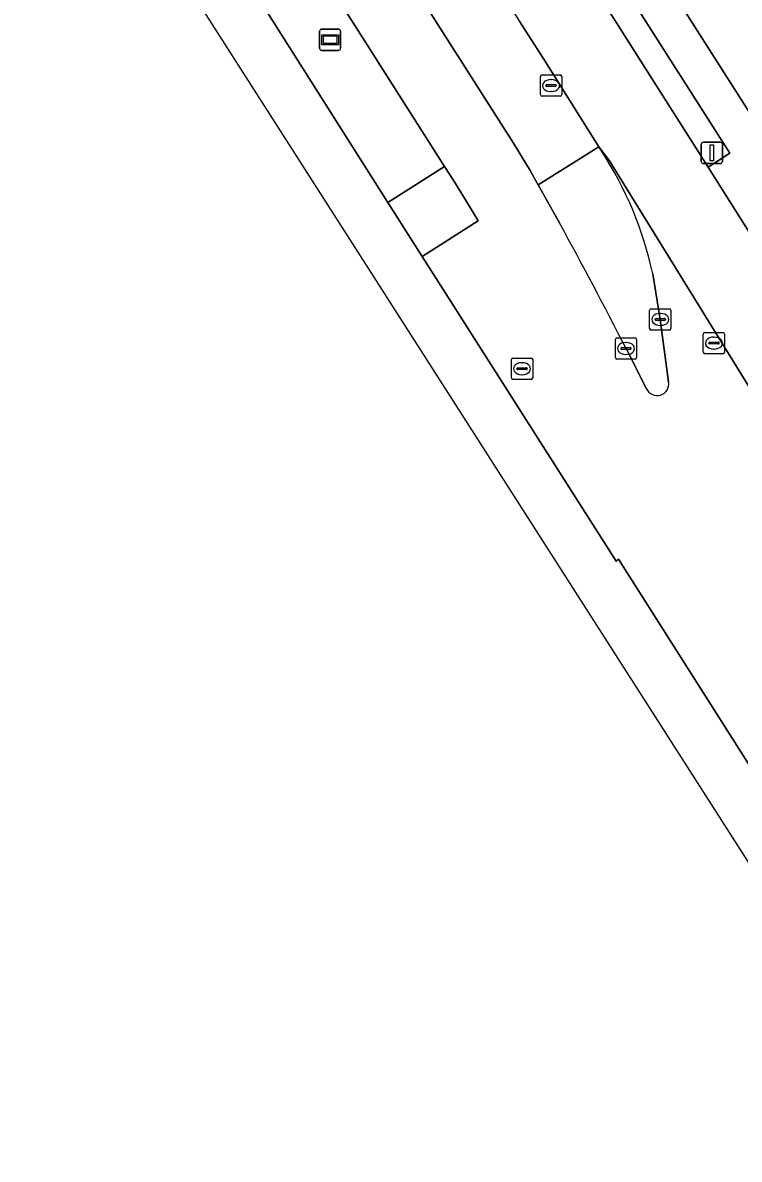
# Model space of a CAD drawing. Extents: x 159680 to 160786, y 387323 to 388340.
# Drawn here: x 159909.6 to 159943.2, y 387517.9 to 387571.3 of the extents above; entities that cross this region are included whole.
import ezdxf

# ---------------------------------------------------------------- set-up
doc = ezdxf.new("R2010")
doc.units = 0
for name, color, linetype in [('IMGEO_Fietspad_gesloten', 7, 'Continuous'), ('IMGEO_Informatiebord', 7, 'Continuous'), ('IMGEO_Kolk', 7, 'Continuous'), ('IMGEO_Lichtmast', 7, 'Continuous'), ('IMGEO_OVBaan_gesloten', 7, 'Continuous'), ('IMGEO_Rijbaan_lokaal_open', 7, 'Continuous'), ('IMGEO_Rijbaan_regionaal_gesloten', 7, 'Continuous'), ('IMGEO_Rioolput', 7, 'Continuous'), ('IMGEO_Verkeerseiland_groen', 7, 'Continuous'), ('IMGEO_Voetpad_open', 7, 'Continuous')]:
    doc.layers.add(name, color=color, linetype=linetype)

msp = doc.modelspace()

# ---------------------------------------------------------------- linework, layer by layer
at = {"layer": 'IMGEO_Fietspad_gesloten'}
for points in [[(159858.565, 387688.232), (159871.375, 387668.071), (159896.663, 387628.381), (159918.222, 387594.432), (159932.893, 387571.356), (159934.024, 387569.601), (159936.643, 387565.432), (159937.134, 387564.769), (159945, 387552.043)], [(159945.513, 387558.561), (159944.983, 387559.416), (159943.701, 387561.424), (159941.773, 387564.475), (159935.889, 387573.759), (159932.362, 387579.26), (159920.539, 387597.888), (159919.709, 387599.113), (159908.409, 387616.936), (159907.589, 387618.24), (159896.34, 387635.958), (159895.454, 387637.315), (159883.934, 387655.5)]]:
    msp.add_lwpolyline(points, dxfattribs=at)
at = {"layer": 'IMGEO_Informatiebord'}
for p, q in [((159923.521, 387570.059), (159923.521, 387570.859)), ((159923.521, 387570.859), (159923.521, 387570.059)), ((159923.621, 387570.959), (159924.411, 387570.959)), ((159924.411, 387570.959), (159923.621, 387570.959)), ((159924.511, 387570.859), (159924.511, 387570.059)), ((159924.511, 387570.059), (159924.511, 387570.859)), ((159924.411, 387569.959), (159923.621, 387569.959)), ((159923.621, 387569.959), (159924.411, 387569.959))]:
    msp.add_line(p, q, dxfattribs=at)
for points in [[(159923.622, 387570.691), (159924.41, 387570.691), (159924.41, 387570.227), (159923.622, 387570.227), (159923.622, 387570.691)], [(159923.687, 387570.626), (159923.687, 387570.292), (159924.345, 387570.292), (159924.345, 387570.626), (159923.687, 387570.626)]]:
    msp.add_lwpolyline(points, dxfattribs=at)
for centre, start, end in [((159923.621, 387570.859), 90, 180), ((159923.621, 387570.859), 90, 180), ((159924.411, 387570.859), 0, 90), ((159924.411, 387570.859), 360, 90), ((159923.621, 387570.059), 180, 270), ((159923.621, 387570.059), 180, 270), ((159924.411, 387570.059), 270, 0), ((159924.411, 387570.059), 270, 0)]:
    msp.add_arc(centre, 0.1, start, end, dxfattribs=at)
at = {"layer": 'IMGEO_Kolk'}
for p, q in [((159939.028, 387556.897), (159939.028, 387557.749)), ((159939.103, 387557.823), (159939.955, 387557.823)), ((159940.029, 387557.749), (159940.029, 387556.897)), ((159939.287, 387557.317), (159939.287, 387557.329)), ((159939.725, 387557.28), (159939.327, 387557.28)), ((159939.33, 387557.366), (159939.728, 387557.366)), ((159939.516, 387557.603), (159939.541, 387557.603)), ((159939.771, 387557.329), (159939.771, 387557.317)), ((159939.955, 387556.823), (159939.103, 387556.823)), ((159939.539, 387557.043), (159939.514, 387557.043)), ((159937.416, 387555.532), (159937.416, 387556.384)), ((159937.491, 387556.458), (159938.343, 387556.458)), ((159937.904, 387556.238), (159937.929, 387556.238)), ((159938.417, 387556.384), (159938.417, 387555.532)), ((159937.675, 387555.952), (159937.675, 387555.964)), ((159938.113, 387555.915), (159937.715, 387555.915)), ((159937.718, 387556.001), (159938.116, 387556.001)), ((159937.927, 387555.678), (159937.902, 387555.678)), ((159938.159, 387555.964), (159938.159, 387555.952)), ((159932.533, 387554.582), (159932.533, 387555.434)), ((159932.608, 387555.508), (159933.46, 387555.508)), ((159932.835, 387555.051), (159933.233, 387555.051)), ((159933.021, 387555.288), (159933.046, 387555.288)), ((159933.534, 387555.434), (159933.534, 387554.582)), ((159938.343, 387555.458), (159937.491, 387555.458)), ((159933.46, 387554.508), (159932.608, 387554.508)), ((159932.792, 387555.002), (159932.792, 387555.014)), ((159933.23, 387554.965), (159932.832, 387554.965)), ((159933.044, 387554.728), (159933.019, 387554.728)), ((159933.276, 387555.014), (159933.276, 387555.002))]:
    msp.add_line(p, q, dxfattribs=at)
for points in [[(159939.028, 387556.897), (159939.028, 387557.749)], [(159939.103, 387557.823), (159939.955, 387557.823)], [(159940.029, 387557.749), (159940.029, 387556.897)], [(159939.955, 387556.823), (159939.103, 387556.823)], [(159937.416, 387555.532), (159937.416, 387556.384)], [(159937.491, 387556.458), (159938.343, 387556.458)], [(159938.417, 387556.384), (159938.417, 387555.532)], [(159932.533, 387554.582), (159932.533, 387555.434)], [(159932.608, 387555.508), (159933.46, 387555.508)], [(159933.534, 387555.434), (159933.534, 387554.582)], [(159938.343, 387555.458), (159937.491, 387555.458)], [(159933.46, 387554.508), (159932.608, 387554.508)]]:
    msp.add_lwpolyline(points, dxfattribs=at)
for centre, radius, start, end in [((159939.105, 387557.747), 0.0765, 91.552, 178.448), ((159939.105, 387557.747), 0.0765, 91.552, 178.448), ((159939.953, 387557.747), 0.0765, 1.552, 88.448), ((159939.953, 387557.747), 0.0765, 1.552, 88.448), ((159939.327, 387557.326), 0.0403, 85.8775, 175.7526), ((159939.324, 387557.316), 0.0366, 178.938, 274.7102), ((159939.728, 387557.323), 0.043, 264.8664, 352.4533), ((159939.732, 387557.328), 0.0386, 1.7309, 96.639), ((159939.105, 387556.899), 0.0765, 181.552, 268.448), ((159939.105, 387556.899), 0.0765, 181.552, 268.448), ((159939.953, 387556.899), 0.0765, 271.552, 358.448), ((159939.953, 387556.899), 0.0765, 271.552, 358.448), ((159937.493, 387556.382), 0.0765, 91.552, 178.448), ((159937.493, 387556.382), 0.0765, 91.552, 178.448), ((159938.341, 387556.382), 0.0765, 1.552, 88.448), ((159938.341, 387556.382), 0.0765, 1.552, 88.448), ((159937.715, 387555.961), 0.0403, 85.8775, 175.7526), ((159937.712, 387555.951), 0.0366, 178.938, 274.7102), ((159938.116, 387555.958), 0.043, 264.8664, 352.4533), ((159938.12, 387555.963), 0.0386, 1.7309, 96.639), ((159932.61, 387555.432), 0.0765, 91.552, 178.448), ((159932.61, 387555.432), 0.0765, 91.552, 178.448), ((159932.832, 387555.011), 0.0403, 85.8775, 175.7526), ((159933.237, 387555.013), 0.0386, 1.7309, 96.639), ((159933.458, 387555.432), 0.0765, 1.552, 88.448), ((159933.458, 387555.432), 0.0765, 1.552, 88.448), ((159937.493, 387555.534), 0.0765, 181.552, 268.448), ((159937.493, 387555.534), 0.0765, 181.552, 268.448), ((159938.341, 387555.534), 0.0765, 271.552, 358.448), ((159938.341, 387555.534), 0.0765, 271.552, 358.448), ((159932.61, 387554.584), 0.0765, 181.552, 268.448), ((159932.61, 387554.584), 0.0765, 181.552, 268.448), ((159932.829, 387555.001), 0.0366, 178.938, 274.7102), ((159933.233, 387555.008), 0.043, 264.8664, 352.4533), ((159933.458, 387554.584), 0.0765, 271.552, 358.448), ((159933.458, 387554.584), 0.0765, 271.552, 358.448)]:
    msp.add_arc(centre, radius, start, end, dxfattribs=at)
for centre, major_axis, ratio, start_param, end_param in [((159939.515, 387557.323), (-0.387, 0.002), 0.722429, 4.712389, 7.853982), ((159939.54, 387557.323), (-0.39, 0.002), 0.717154, 1.570796, 4.712389), ((159937.903, 387555.958), (-0.387, 0.002), 0.722429, 4.712389, 7.853982), ((159937.928, 387555.958), (-0.39, 0.002), 0.717154, 1.570796, 4.712389), ((159933.02, 387555.008), (-0.387, 0.002), 0.722429, 4.712389, 7.853982), ((159933.045, 387555.008), (-0.39, 0.002), 0.717154, 1.570796, 4.712389)]:
    msp.add_ellipse(centre, major_axis=major_axis, ratio=ratio, start_param=start_param, end_param=end_param, dxfattribs=at)
at = {"layer": 'IMGEO_Lichtmast'}
for p, q in [((159941.455, 387564.747), (159941.455, 387565.547)), ((159941.455, 387565.547), (159941.455, 387564.747)), ((159941.555, 387565.647), (159942.345, 387565.647)), ((159942.345, 387565.647), (159941.555, 387565.647)), ((159942.445, 387565.547), (159942.445, 387564.747)), ((159942.445, 387564.747), (159942.445, 387565.547)), ((159942.345, 387564.647), (159941.555, 387564.647)), ((159941.555, 387564.647), (159942.345, 387564.647))]:
    msp.add_line(p, q, dxfattribs=at)
msp.add_lwpolyline([(159941.875, 387565.522), (159942.025, 387565.522), (159942.025, 387564.772), (159941.875, 387564.772), (159941.875, 387565.522)], dxfattribs=at)
for centre, start, end in [((159941.555, 387565.547), 90, 180), ((159941.555, 387565.547), 90, 180), ((159942.345, 387565.547), 0, 90), ((159942.345, 387565.547), 360, 90), ((159941.555, 387564.747), 180, 270), ((159941.555, 387564.747), 180, 270), ((159942.345, 387564.747), 270, 0), ((159942.345, 387564.747), 270, 0)]:
    msp.add_arc(centre, 0.1, start, end, dxfattribs=at)
at = {"layer": 'IMGEO_OVBaan_gesloten'}
for points in [[(159858.121, 387669.257), (159855.36, 387672.605), (159852.108, 387676.163), (159883.278, 387626.179), (159920.558, 387567.925), (159984.842, 387467.474), (160065.277, 387340.998)], [(160065.277, 387340.998), (160066.652, 387341.76), (160065.959, 387342.848), (160051.196, 387366.436), (160037.469, 387388.37), (160035.007, 387392.266), (160025.491, 387407.303), (159999.061, 387448.992), (159999.203, 387449.069), (159985.84, 387470.05), (159937.564, 387546.059), (159937.458, 387545.975), (159928.344, 387560.272), (159926.726, 387562.813), (159919.709, 387573.899), (159910.99, 387587.597), (159899.844, 387605.107), (159900.012, 387605.234), (159869.099, 387654.066)]]:
    msp.add_lwpolyline(points, dxfattribs=at)
at = {"layer": 'IMGEO_Rijbaan_lokaal_open'}
msp.add_lwpolyline([(159958.894, 387580.805), (159946.457, 387575.861), (159939.772, 387573.244), (159943.683, 387567.084), (159951.185, 387571.957), (159958.182, 387574.695)], dxfattribs=at)
at = {"layer": 'IMGEO_Rijbaan_regionaal_gesloten'}
for points in [[(159934.806, 387561.827), (159933.794, 387563.651), (159933.608, 387563.981), (159933.422, 387564.311), (159932.638, 387565.597), (159928.176, 387572.617), (159927.578, 387573.558), (159916.622, 387590.821), (159915.314, 387592.825)], [(159911.794, 387592.201), (159913.655, 387589.274), (159929.395, 387564.514), (159929.83, 387563.83), (159930.599, 387562.585), (159930.974, 387561.949), (159928.344, 387560.272), (159937.458, 387545.975), (159937.564, 387546.059), (159985.84, 387470.05), (159999.203, 387449.069), (159999.616, 387449.328)], [(159946.298, 387542.516), (159945.538, 387547.676), (159945.07, 387551.397), (159945, 387552.043), (159937.134, 387564.769), (159936.643, 387565.432), (159936.762, 387565.243)], [(159939.173, 387559.463), (159939.529, 387557.323), (159939.915, 387554.388)], [(159938.884, 387554.07), (159937.917, 387555.958)]]:
    msp.add_lwpolyline(points, dxfattribs=at)
for centre, radius, start, end in [((159922.569, 387555.93), 16.975, 12.0126, 33.2722), ((159738.485, 387454.003), 223.982, 27.07724, 28.7765), ((159939.381, 387554.289), 0.543, 203.8097, 10.4738)]:
    msp.add_arc(centre, radius, start, end, dxfattribs=at)
at = {"layer": 'IMGEO_Rioolput'}
for p, q in [((159933.897, 387567.883), (159933.897, 387568.735)), ((159933.972, 387568.809), (159934.824, 387568.809)), ((159934.385, 387568.589), (159934.41, 387568.589)), ((159934.898, 387568.735), (159934.898, 387567.883)), ((159934.156, 387568.303), (159934.156, 387568.315)), ((159934.594, 387568.266), (159934.196, 387568.266)), ((159934.199, 387568.352), (159934.597, 387568.352)), ((159934.408, 387568.029), (159934.383, 387568.029)), ((159934.64, 387568.315), (159934.64, 387568.303)), ((159934.824, 387567.809), (159933.972, 387567.809)), ((159941.546, 387555.786), (159941.546, 387556.638)), ((159941.621, 387556.712), (159942.473, 387556.712)), ((159942.547, 387556.638), (159942.547, 387555.786)), ((159941.805, 387556.206), (159941.805, 387556.218)), ((159942.243, 387556.169), (159941.845, 387556.169)), ((159941.848, 387556.255), (159942.246, 387556.255)), ((159942.034, 387556.492), (159942.059, 387556.492)), ((159942.289, 387556.218), (159942.289, 387556.206)), ((159942.473, 387555.712), (159941.621, 387555.712)), ((159942.057, 387555.932), (159942.032, 387555.932))]:
    msp.add_line(p, q, dxfattribs=at)
for points in [[(159933.897, 387567.883), (159933.897, 387568.735)], [(159933.972, 387568.809), (159934.824, 387568.809)], [(159934.898, 387568.735), (159934.898, 387567.883)], [(159934.824, 387567.809), (159933.972, 387567.809)], [(159941.546, 387555.786), (159941.546, 387556.638)], [(159941.621, 387556.712), (159942.473, 387556.712)], [(159942.547, 387556.638), (159942.547, 387555.786)], [(159942.473, 387555.712), (159941.621, 387555.712)]]:
    msp.add_lwpolyline(points, dxfattribs=at)
for centre, radius, start, end in [((159933.974, 387568.733), 0.0765, 91.552, 178.448), ((159933.974, 387568.733), 0.0765, 91.552, 178.448), ((159934.822, 387568.733), 0.0765, 1.552, 88.448), ((159934.822, 387568.733), 0.0765, 1.552, 88.448), ((159933.974, 387567.885), 0.0765, 181.552, 268.448), ((159933.974, 387567.885), 0.0765, 181.552, 268.448), ((159934.196, 387568.312), 0.0403, 85.8775, 175.7526), ((159934.193, 387568.302), 0.0366, 178.938, 274.7102), ((159934.597, 387568.309), 0.043, 264.8664, 352.4533), ((159934.601, 387568.314), 0.0386, 1.7309, 96.639), ((159934.822, 387567.885), 0.0765, 271.552, 358.448), ((159934.822, 387567.885), 0.0765, 271.552, 358.448), ((159941.623, 387556.636), 0.0765, 91.552, 178.448), ((159941.623, 387556.636), 0.0765, 91.552, 178.448), ((159942.471, 387556.636), 0.0765, 1.552, 88.448), ((159942.471, 387556.636), 0.0765, 1.552, 88.448), ((159941.845, 387556.215), 0.0403, 85.8775, 175.7526), ((159941.842, 387556.205), 0.0366, 178.938, 274.7102), ((159942.246, 387556.212), 0.043, 264.8664, 352.4533), ((159942.25, 387556.217), 0.0386, 1.7309, 96.639), ((159941.623, 387555.788), 0.0765, 181.552, 268.448), ((159941.623, 387555.788), 0.0765, 181.552, 268.448), ((159942.471, 387555.788), 0.0765, 271.552, 358.448), ((159942.471, 387555.788), 0.0765, 271.552, 358.448)]:
    msp.add_arc(centre, radius, start, end, dxfattribs=at)
for centre, major_axis, ratio, start_param, end_param in [((159934.384, 387568.309), (-0.387, 0.002), 0.722429, 4.712389, 7.853982), ((159934.409, 387568.309), (-0.39, 0.002), 0.717154, 1.570796, 4.712389), ((159942.033, 387556.212), (-0.387, 0.002), 0.722429, 4.712389, 7.853982), ((159942.058, 387556.212), (-0.39, 0.002), 0.717154, 1.570796, 4.712389)]:
    msp.add_ellipse(centre, major_axis=major_axis, ratio=ratio, start_param=start_param, end_param=end_param, dxfattribs=at)
at = {"layer": 'IMGEO_Verkeerseiland_groen'}
for points in [[(159936.762, 387565.243), (159936.643, 387565.432), (159933.794, 387563.651), (159934.806, 387561.827)], [(159939.915, 387554.388), (159939.529, 387557.323), (159939.173, 387559.463)], [(159937.917, 387555.958), (159938.884, 387554.07)]]:
    msp.add_lwpolyline(points, dxfattribs=at)
for centre, radius, start, end in [((159922.569, 387555.93), 16.975, 12.0126, 33.2722), ((159738.485, 387454.003), 223.982, 27.07724, 28.7765), ((159939.381, 387554.289), 0.543, 203.8097, 10.4738)]:
    msp.add_arc(centre, radius, start, end, dxfattribs=at)
at = {"layer": 'IMGEO_Voetpad_open'}
for points in [[(159856.345, 387687.342), (159856.448, 387687.183), (159856.552, 387687.024), (159869.453, 387666.765), (159887.557, 387638.32), (159893.433, 387629.088), (159894.697, 387627.102), (159902.311, 387615.135), (159913.887, 387596.942), (159916.154, 387593.379), (159915.314, 387592.825), (159916.622, 387590.821), (159927.578, 387573.558), (159928.176, 387572.617), (159932.638, 387565.597), (159933.422, 387564.311), (159933.608, 387563.981), (159933.794, 387563.651), (159936.643, 387565.432), (159934.024, 387569.601), (159932.893, 387571.356)], [(159936.893, 387574.408), (159942.792, 387565.13), (159941.773, 387564.475), (159943.701, 387561.424), (159946.379, 387562.898), (159947.013, 387563.294), (159948.125, 387563.99), (159947.64, 387564.694), (159946.574, 387564.018), (159945.901, 387563.59), (159945.687, 387563.927), (159943.683, 387567.084), (159939.772, 387573.244)]]:
    msp.add_lwpolyline(points, dxfattribs=at)
for points in [[(159913.655, 387589.274), (159910.99, 387587.597), (159919.709, 387573.899), (159926.726, 387562.813), (159929.395, 387564.514)], [(159935.889, 387573.759), (159941.773, 387564.475), (159942.792, 387565.13), (159936.893, 387574.408)], [(159929.395, 387564.514), (159926.726, 387562.813), (159928.344, 387560.272), (159930.974, 387561.949), (159930.599, 387562.585), (159929.83, 387563.83)]]:
    msp.add_lwpolyline(points, close=True, dxfattribs=at)

doc.saveas('drawing.dxf')
